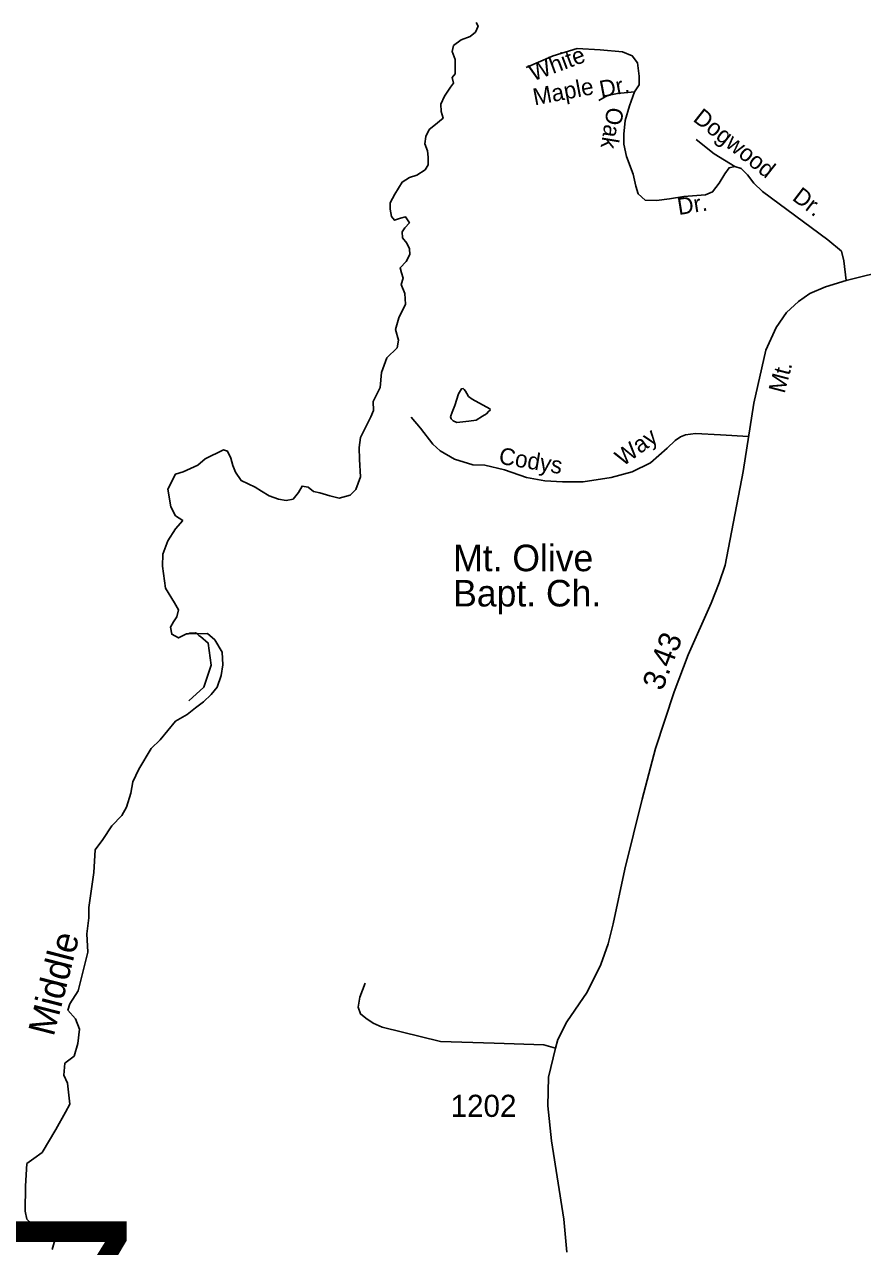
# Model space of a CAD drawing. Extents: x 2126262 to 2293712, y 749403 to 919119.
# Drawn here: x 2146782 to 2151516, y 869768 to 876672 of the extents above; entities that cross this region are included whole.
import ezdxf

# ---------------------------------------------------------------- set-up
doc = ezdxf.new("R2010")
doc.units = 0
for name, color, linetype in [('Exist Cultural Church with Cemetery Label', 7, 'Continuous'), ('Exist Hydrographic Creek Single Shore', 7, 'Continuous'), ('Exist Hydrographic Creek Single Shore Label', 7, 'Continuous'), ('Exist Hydrographic Pond Under 1500 Sq Ft', 7, 'Continuous'), ('Exist Road Non-System Type 51', 7, 'Continuous'), ('Exist Road Non-System Type 51 Label', 7, 'Continuous'), ('Exist Road Secondary Mileage Hundredths English Label', 7, 'Continuous'), ('Exist Road Secondary Structure Standard Bridge Number Label', 7, 'Continuous'), ('Exist Road Secondary Type 51 Attributed', 7, 'Continuous'), ('Exist Road Secondary Type 51 Label', 7, 'Continuous'), ('Exist Road Secondary Type 51 Number Label', 7, 'Continuous')]:
    doc.layers.add(name, color=color, linetype=linetype)

msp = doc.modelspace()

# ---------------------------------------------------------------- linework, layer by layer
at = {"layer": 'Exist Hydrographic Creek Single Shore'}
for points in [[(2149333.6, 876683.9), (2149344.2, 876662.7), (2149329.3, 876628.8), (2149299.7, 876603.4), (2149248.9, 876584.4), (2149206.5, 876552.6), (2149198, 876518.7), (2149198, 876518.7)], [(2149198, 876518.7), (2149215, 876474.2), (2149215, 876431.9), (2149215, 876393.7), (2149198, 876372.5), (2149206.5, 876340.8), (2149189.6, 876317.5), (2149155.7, 876266.6), (2149134.5, 876222.2), (2149136.6, 876179.8), (2149147.2, 876141.7), (2149147.2, 876141.7), (2149094.2, 876099.3), (2149068.8, 876078.1), (2149049.8, 876040), (2149043.4, 875997.6), (2149058.2, 875957.4), (2149062.5, 875921.4), (2149062.5, 875879), (2149045.5, 875851.5), (2148998.9, 875819.7), (2148956.6, 875807), (2148916.3, 875781.6), (2148874, 875713.8), (2148848.5, 875665.1), (2148848.5, 875629.1), (2148854.9, 875586.7), (2148871.8, 875565.5), (2148905.7, 875578.3), (2148935.4, 875584.6), (2148935.4, 875584.6), (2148956.6, 875550.7), (2148931.1, 875523.2), (2148916.3, 875499.9), (2148918.4, 875466), (2148941.7, 875436.3), (2148956.6, 875404.6), (2148958.7, 875372.8), (2148937.5, 875332.6), (2148903.6, 875296.5), (2148912.1, 875269), (2148920.5, 875239.4), (2148910, 875203.3), (2148931.1, 875152.5), (2148935.4, 875091.1), (2148897.3, 875014.8), (2148878.2, 874949.2), (2148878.2, 874949.2), (2148895.1, 874887.7), (2148886.7, 874845.4), (2148829.5, 874788.2), (2148799.8, 874705.6), (2148791.3, 874620.9), (2148751.1, 874542.5), (2148753.2, 874491.7), (2148738.4, 874455.7), (2148681.2, 874339.2), (2148672.7, 874282), (2148674.8, 874214.2), (2148681.2, 874116.8), (2148653.7, 874044.7), (2148621.9, 874013), (2148560.5, 873996), (2148507.5, 874008.7), (2148450.3, 874025.7), (2148414.3, 874034.1), (2148414.3, 874034.1), (2148384.7, 874057.4), (2148350.8, 874063.8), (2148329.6, 874027.8), (2148299.9, 873989.7), (2148259.7, 873983.3), (2148217.3, 873989.7), (2148164.4, 874008.7), (2148122, 874036.3), (2148086, 874057.4), (2148005.5, 874095.6), (2147973.8, 874142.2), (2147958.9, 874180.3), (2147948.3, 874222.7), (2147929.3, 874260.8), (2147906, 874269.3), (2147803.2, 874218.4), (2147760.9, 874182.4), (2147678.3, 874144.3), (2147635.9, 874131.6), (2147591.6, 874047.5), (2147591.6, 874047.5), (2147608.4, 873947.3), (2147635.9, 873896.5), (2147676.2, 873868.9)], [(2147676.2, 873868.9), (2147635.9, 873822.3), (2147591.4, 873754.6), (2147563.9, 873680.4), (2147561.8, 873612.6), (2147578.7, 873487.7), (2147629.6, 873405.1), (2147652.9, 873364.8), (2147642.3, 873324.6), (2147623.2, 873297), (2147606.3, 873267.4), (2147614.7, 873227.1), (2147652.9, 873206), (2147697.6, 873229.5), (2147816, 873231.4), (2147858.3, 873195.4), (2147898.6, 873125.5), (2147902.8, 873053.5), (2147894.3, 872994.2), (2147871, 872928.5), (2147837.1, 872886.1), (2147792.7, 872845.9), (2147748.2, 872812), (2147701.6, 872773.9), (2147635.9, 872735.7), (2147549.1, 872629.8), (2147498.2, 872581.1), (2147428.3, 872464.6), (2147394.4, 872392.6), (2147383.9, 872329.1), (2147358.4, 872250.7), (2147333, 872204.1), (2147275.8, 872144.8), (2147225, 872068.5), (2147182.5, 872009.6)], [(2147706.6, 873230.1), (2147716.5, 873232.9), (2147732.4, 873233.4), (2147748.3, 873234.8), (2147756.2, 873230.6), (2147768.8, 873218.4), (2147776.2, 873214)], [(2147697.6, 873229.5), (2147706.6, 873230.1)], [(2147837.4, 873052.2), (2147820.4, 873177.1), (2147776.2, 873214)], [(2147711.4, 872850.3), (2147796.4, 872928.3), (2147837.4, 873052.2)], [(2147182.5, 872009.6), (2147174.2, 871882.1), (2147146.6, 871683), (2147146.6, 871625.8), (2147133.9, 871534.8), (2147140.3, 871431), (2147085.2, 871212.8), (2147038.6, 871138.7), (2147028, 871102.7), (2147070.4, 871054), (2147093.7, 870996.8), (2147083.1, 870914.2), (2147064, 870844.3), (2147011.1, 870804), (2147004.7, 870736.2), (2147025.9, 870691.8), (2147038.6, 870573.1), (2147013.2, 870526.5), (2146960.2, 870429.1), (2146881.9, 870299.9), (2146835.3, 870266), (2146795, 870236.4), (2146788.7, 870109.3), (2146786.5, 869967.4), (2146795, 869922.9), (2146820.4, 869899.6), (2146869.2, 869886.9), (2146905.2, 869874.2), (2146945.4, 869846.6), (2146958.1, 869817), (2146939.1, 869751.3)]]:
    msp.add_lwpolyline(points, dxfattribs=at)
at = {"layer": 'Exist Hydrographic Pond Under 1500 Sq Ft'}
msp.add_lwpolyline([(2149310.2, 874555.2), (2149290.3, 874571), (2149280.4, 874587.5), (2149273, 874600.6), (2149266.5, 874608.9), (2149259.9, 874614.6), (2149250, 874613), (2149234.4, 874585), (2149213.9, 874520), (2149199, 874481.3), (2149189.1, 874455.8), (2149192.4, 874443.4), (2149204, 874433.6), (2149224.5, 874423.7), (2149292.1, 874431.6), (2149333.1, 874436), (2149370.1, 874458.3), (2149391.5, 874473.1), (2149403, 874486.2), (2149412, 874492.8), (2149411.2, 874501.1), (2149310.2, 874555.2)], dxfattribs=at)
at = {"layer": 'Exist Road Non-System Type 51'}
for points in [[(2150228.4, 876291.3), (2150255.3, 876331.8), (2150255.3, 876379.2), (2150244.2, 876456), (2150214.9, 876495), (2150160.5, 876517.4), (2150035, 876528.5), (2149903.9, 876536.9), (2149768.7, 876495), (2149616.7, 876428.1)], [(2150228.4, 876291.3), (2150131.2, 876282.9), (2150075.4, 876270.3), (2150026.6, 876242.4)], [(2150794.4, 875869.5), (2150762.3, 875862.5), (2150738.6, 875829), (2150706.6, 875775.9), (2150668.9, 875727.1), (2150629.9, 875710.3), (2150507.1, 875699.2), (2150424.9, 875686.6), (2150352.4, 875678.2), (2150288.2, 875679.6), (2150249.2, 875714.5), (2150235.2, 875757.8), (2150221.3, 875826.2), (2150183.6, 875925.3), (2150166.9, 875995), (2150167, 876052.6), (2150175.4, 876129.4), (2150199.1, 876211.7), (2150228.4, 876291.3)], [(2150794.4, 875869.5), (2150678.7, 875940.6), (2150576.9, 876023)], [(2151423.7, 875225.8), (2151409.8, 875337.5), (2151397.2, 875390.5), (2151320.5, 875456.1), (2150951.5, 875727.6), (2150901.8, 875774.6), (2150866.9, 875822.1), (2150830.6, 875858.3), (2150794.4, 875869.5)], [(2148966.5, 874454.2), (2149019.1, 874390.6), (2149089.4, 874300.6), (2149131, 874263.2)], [(2149131, 874263.2), (2149212.2, 874217.1), (2149315.4, 874184.2), (2149383.4, 874182), (2149493.1, 874155.7), (2149618.1, 874111.8), (2149721.3, 874094.2), (2149822.2, 874087.6), (2149938.5, 874087.6), (2150096.5, 874111.8), (2150214.9, 874144.7), (2150318.1, 874195.2), (2150412.4, 874278.6), (2150458.5, 874322.5), (2150487, 874342.3), (2150515.5, 874353.3), (2150572.6, 874362), (2150713, 874353.3), (2150872.7, 874343.9)], [(2149781.9, 870888.2), (2149716.3, 870907.4), (2149434.7, 870917.2), (2149133.1, 870926.9), (2148802.4, 871006.9), (2148751.5, 871029.3), (2148709.6, 871057.9), (2148680.6, 871081.9), (2148668, 871121), (2148676.4, 871176.8), (2148707.1, 871256.4)]]:
    msp.add_lwpolyline(points, dxfattribs=at)
at = {"layer": 'Exist Road Secondary Type 51 Attributed'}
msp.add_lwpolyline([(2151673.4, 875287.2), (2151423.7, 875225.8), (2151306.6, 875189.5), (2151218, 875152.3), (2151155.3, 875106.2), (2151086.9, 875044.8), (2151028.4, 874959.7), (2150969.8, 874831.3), (2150901.8, 874532), (2150842, 874146), (2150740.1, 873618.3), (2150706.7, 873517.9), (2150660.6, 873402), (2150531.2, 873111.2), (2150451.7, 872901.9), (2150347.5, 872582.1), (2150270.8, 872296), (2150173.3, 871900.7), (2150107.8, 871591.8), (2150079.9, 871478.8), (2150038.2, 871360.7), (2149960.1, 871205.7), (2149846, 871037.5), (2149795.8, 870938.4), (2149781.9, 870888.2), (2149742.8, 870724.1), (2149738.6, 870563.6), (2149759.5, 870365.5), (2149829.2, 869923.1), (2149845.9, 869736.1)], dxfattribs=at)

# ---------------------------------------------------------------- texts
at = {"layer": 'Exist Cultural Church with Cemetery Label'}
for s, p in [('Mt. Olive', (2149203.8, 873583.2)), ('Bapt. Ch.', (2149203.8, 873384))]:
    msp.add_text(s, height=150, dxfattribs=at).set_placement(p)
at = {"layer": 'Exist Hydrographic Creek Single Shore Label'}
msp.add_text('Middle', height=150, rotation=75.62059, dxfattribs=at).set_placement((2146946.9, 870950))
at = {"layer": 'Exist Road Non-System Type 51 Label'}
for s, rotation, p in [('White', 20.44797, (2149654.5, 876349.8)), ('Maple', 10.7846, (2149663.8, 876214.4)), ('Dr.', 10.7846, (2150039.8, 876258.2)), ('Oak', 260.5387, (2150074.8, 876208.8)), ('Dogwood', 321.73421, (2150553.4, 876130.3)), ('Dr.', 322.65372, (2151113.7, 875684.1)), ('Dr.', 9.08024, (2150477.9, 875595.1)), ('Way', 36.41089, (2150162.8, 874172.5)), ('Codys', 350.52874, (2149457.3, 874190.9))]:
    msp.add_text(s, height=95, rotation=rotation, dxfattribs=at).set_placement(p)
at = {"layer": 'Exist Road Secondary Mileage Hundredths English Label'}
msp.add_text('3.43', height=125, rotation=69.2094, dxfattribs=at).set_placement((2150385, 872902.3))
at = {"layer": 'Exist Road Secondary Structure Standard Bridge Number Label'}
msp.add_text('27', height=1066.27, dxfattribs=at).set_placement((2145844.5, 868843.7))
at = {"layer": 'Exist Road Secondary Type 51 Label'}
msp.add_text('Mt.', height=95, rotation=75.26172, dxfattribs=at).set_placement((2151075.5, 874583.5))
at = {"layer": 'Exist Road Secondary Type 51 Number Label'}
msp.add_text('1202', height=125, dxfattribs=at).set_placement((2149189.4, 870500.5))

doc.saveas('drawing.dxf')
